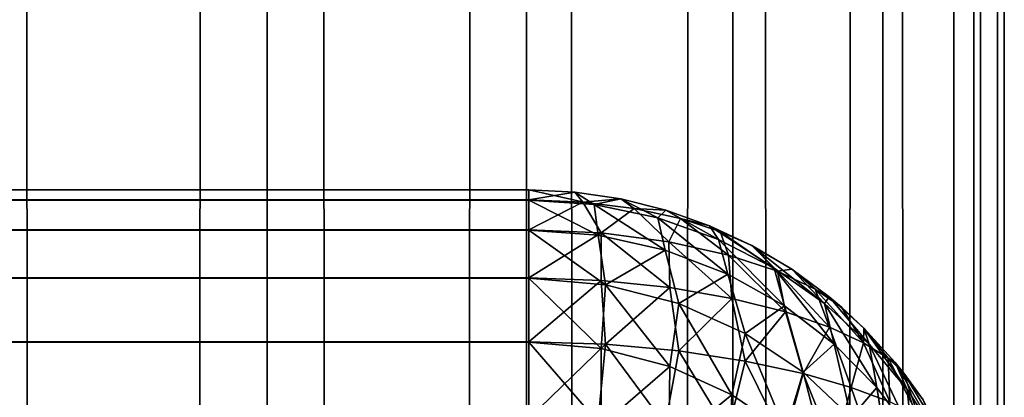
# Model space of a CAD drawing. Extents: x -265 to 265, y 0 to 1307.
# Tile 394 of 436: x 260.86 to 265, y 1014.13 to 1015.72. Entities that reach past the tile are written whole.
import ezdxf

# ---------------------------------------------------------------- set-up
doc = ezdxf.new("R2010")
doc.units = 0
doc.header["$LTSCALE"] = 65.185185
for name, color, linetype in [('122', 7, 'CONTINUOUS'), ('128', 7, 'CONTINUOUS'), ('129', 7, 'CONTINUOUS'), ('135', 7, 'CONTINUOUS'), ('139', 7, 'CONTINUOUS'), ('144', 7, 'CONTINUOUS'), ('39', 7, 'CONTINUOUS'), ('40', 7, 'CONTINUOUS')]:
    doc.layers.add(name, color=color, linetype=linetype)

msp = doc.modelspace()

# ---------------------------------------------------------------- linework, layer by layer
at = {"layer": '122', "color": 7, "linetype": 'CONTINUOUS'}
for points in [[(-263, 1014.9574, 16.3217), (-263, 1015, 16.7), (263, 1014.9578, 16.3236), (-263, 1014.9574, 16.3217)], [(263, 1014.9578, 16.3236), (-263, 1015, 16.7), (263, 1015, 16.7), (263, 1014.9578, 16.3236)], [(263, 1014.8323, 15.9638), (-263, 1014.9574, 16.3217), (263, 1014.9578, 16.3236), (263, 1014.8323, 15.9638)], [(-263, 1014.8315, 15.9621), (-263, 1014.9574, 16.3217), (263, 1014.8323, 15.9638), (-263, 1014.8315, 15.9621)], [(263, 1014.6298, 15.641), (-263, 1014.8315, 15.9621), (263, 1014.8323, 15.9638), (263, 1014.6298, 15.641)], [(-263, 1014.6286, 15.6395), (-263, 1014.8315, 15.9621), (263, 1014.6298, 15.641), (-263, 1014.6286, 15.6395)], [(263, 1014.3605, 15.3714), (-263, 1014.6286, 15.6395), (263, 1014.6298, 15.641), (263, 1014.3605, 15.3714)], [(-263, 1014.359, 15.3702), (-263, 1014.6286, 15.6395), (263, 1014.3605, 15.3714), (-263, 1014.359, 15.3702)], [(263, 1014.0379, 15.1685), (-263, 1014.359, 15.3702), (263, 1014.3605, 15.3714), (263, 1014.0379, 15.1685)], [(-263, 1014.0362, 15.1677), (-263, 1014.359, 15.3702), (263, 1014.0379, 15.1685), (-263, 1014.0362, 15.1677)]]:
    msp.add_3dface(points, dxfattribs=at)
at = {"layer": '128', "color": 7, "linetype": 'CONTINUOUS'}
for points in [[(-263, 1015, 23.3), (-263, 1014.9578, 23.6764), (263, 1015, 23.3), (-263, 1015, 23.3)], [(263, 1015, 23.3), (-263, 1014.9578, 23.6764), (263, 1014.9574, 23.6783), (263, 1015, 23.3)], [(-263, 1014.9578, 23.6764), (-263, 1014.8323, 24.0362), (263, 1014.9574, 23.6783), (-263, 1014.9578, 23.6764)], [(263, 1014.9574, 23.6783), (-263, 1014.8323, 24.0362), (263, 1014.8315, 24.0379), (263, 1014.9574, 23.6783)], [(-263, 1014.8323, 24.0362), (-263, 1014.6298, 24.359), (263, 1014.8315, 24.0379), (-263, 1014.8323, 24.0362)], [(263, 1014.8315, 24.0379), (-263, 1014.6298, 24.359), (263, 1014.6286, 24.3605), (263, 1014.8315, 24.0379)], [(-263, 1014.6298, 24.359), (-263, 1014.3605, 24.6286), (263, 1014.6286, 24.3605), (-263, 1014.6298, 24.359)], [(263, 1014.6286, 24.3605), (-263, 1014.3605, 24.6286), (263, 1014.359, 24.6298), (263, 1014.6286, 24.3605)], [(-263, 1014.3605, 24.6286), (-263, 1014.0379, 24.8315), (263, 1014.359, 24.6298), (-263, 1014.3605, 24.6286)], [(263, 1014.359, 24.6298), (-263, 1014.0379, 24.8315), (263, 1014.0362, 24.8323), (263, 1014.359, 24.6298)]]:
    msp.add_3dface(points, dxfattribs=at)
at = {"layer": '129', "color": 7, "linetype": 'CONTINUOUS'}
for points in [[(263, 1015, 16.7), (-263, 1015, 16.7), (263, 1015, 23.3), (263, 1015, 16.7)], [(-263, 1015, 16.7), (-263, 1015, 23.3), (263, 1015, 23.3), (-263, 1015, 16.7)]]:
    msp.add_3dface(points, dxfattribs=at)
at = {"layer": '135', "color": 7, "linetype": 'CONTINUOUS'}
for points in [[(263, 1015, 16.7), (263, 1015, 23.3), (263.1946, 1014.9905, 23.2986), (263, 1015, 16.7)], [(263.1946, 1014.9905, 16.7014), (263, 1015, 16.7), (263.1946, 1014.9905, 23.2986), (263.1946, 1014.9905, 16.7014)], [(263.3875, 1014.9621, 16.7057), (263.1946, 1014.9905, 16.7014), (263.3875, 1014.9621, 23.2943), (263.3875, 1014.9621, 16.7057)], [(263.3875, 1014.9621, 23.2943), (263.1946, 1014.9905, 16.7014), (263.1946, 1014.9905, 23.2986), (263.3875, 1014.9621, 23.2943)], [(263.5768, 1014.915, 16.7127), (263.3875, 1014.9621, 16.7057), (263.5768, 1014.915, 23.2873), (263.5768, 1014.915, 16.7127)], [(263.5768, 1014.915, 23.2873), (263.3875, 1014.9621, 16.7057), (263.3875, 1014.9621, 23.2943), (263.5768, 1014.915, 23.2873)], [(263.7608, 1014.8496, 16.7226), (263.5768, 1014.915, 16.7127), (263.7608, 1014.8496, 23.2774), (263.7608, 1014.8496, 16.7226)], [(263.7608, 1014.8496, 23.2774), (263.5768, 1014.915, 16.7127), (263.5768, 1014.915, 23.2873), (263.7608, 1014.8496, 23.2774)], [(263.9377, 1014.7666, 16.735), (263.7608, 1014.8496, 16.7226), (263.9377, 1014.7666, 23.265), (263.9377, 1014.7666, 16.735)], [(263.9377, 1014.7666, 23.265), (263.7608, 1014.8496, 16.7226), (263.7608, 1014.8496, 23.2774), (263.9377, 1014.7666, 23.265)], [(263.9409, 1014.7649, 16.7353), (263.9377, 1014.7666, 16.735), (264.1058, 1014.6665, 23.25), (263.9409, 1014.7649, 16.7353)], [(264.1058, 1014.6665, 23.25), (263.9377, 1014.7666, 16.735), (263.9377, 1014.7666, 23.265), (264.1058, 1014.6665, 23.25)], [(264.1058, 1014.6665, 16.75), (263.9409, 1014.7649, 16.7353), (264.1058, 1014.6665, 23.25), (264.1058, 1014.6665, 16.75)], [(264.2635, 1014.5503, 16.7675), (264.1058, 1014.6665, 16.75), (264.2635, 1014.5503, 23.2326), (264.2635, 1014.5503, 16.7675)], [(264.2635, 1014.5503, 23.2326), (264.1058, 1014.6665, 16.75), (264.1058, 1014.6665, 23.25), (264.2635, 1014.5503, 23.2326)], [(264.3149, 1014.507, 16.7739), (264.2635, 1014.5503, 16.7675), (264.4093, 1014.4191, 23.2129), (264.3149, 1014.507, 16.7739)], [(264.4093, 1014.4191, 23.2129), (264.2635, 1014.5503, 16.7675), (264.2635, 1014.5503, 23.2326), (264.4093, 1014.4191, 23.2129)], [(264.4093, 1014.4191, 16.7871), (264.3149, 1014.507, 16.7739), (264.4093, 1014.4191, 23.2129), (264.4093, 1014.4191, 16.7871)], [(264.5417, 1014.274, 16.8089), (264.4093, 1014.4191, 16.7871), (264.5417, 1014.274, 23.1911), (264.5417, 1014.274, 16.8089)], [(264.5417, 1014.274, 23.1911), (264.4093, 1014.4191, 16.7871), (264.4093, 1014.4191, 23.2129), (264.5417, 1014.274, 23.1911)], [(264.578, 1014.2288, 16.8157), (264.5417, 1014.274, 16.8089), (264.6594, 1014.1164, 23.1675), (264.578, 1014.2288, 16.8157)], [(264.6594, 1014.1164, 23.1675), (264.5417, 1014.274, 16.8089), (264.5417, 1014.274, 23.1911), (264.6594, 1014.1164, 23.1675)], [(264.6594, 1014.1164, 16.8325), (264.578, 1014.2288, 16.8157), (264.6594, 1014.1164, 23.1675), (264.6594, 1014.1164, 16.8325)]]:
    msp.add_3dface(points, dxfattribs=at)
at = {"layer": '139', "color": 7, "linetype": 'CONTINUOUS'}
for points in [[(263, 1014.9578, 16.3236), (263, 1015, 16.7), (263.1946, 1014.9905, 16.7014), (263, 1014.9578, 16.3236)], [(263, 1014.9578, 16.3236), (263.1946, 1014.9905, 16.7014), (263.227, 1014.9485, 16.3426), (263, 1014.9578, 16.3236)], [(263, 1014.8323, 15.9638), (263, 1014.9578, 16.3236), (263.227, 1014.9485, 16.3426), (263, 1014.8323, 15.9638)], [(263.1946, 1014.9905, 16.7014), (263.3875, 1014.9621, 16.7057), (263.227, 1014.9485, 16.3426), (263.1946, 1014.9905, 16.7014)], [(263.3875, 1014.9621, 16.7057), (263.4428, 1014.9214, 16.3983), (263.227, 1014.9485, 16.3426), (263.3875, 1014.9621, 16.7057)], [(263.3875, 1014.9621, 16.7057), (263.5768, 1014.915, 16.7127), (263.4428, 1014.9214, 16.3983), (263.3875, 1014.9621, 16.7057)], [(263.3046, 1014.8193, 15.993), (263, 1014.8323, 15.9638), (263.227, 1014.9485, 16.3426), (263.3046, 1014.8193, 15.993)], [(263.4428, 1014.9214, 16.3983), (263.3046, 1014.8193, 15.993), (263.227, 1014.9485, 16.3426), (263.4428, 1014.9214, 16.3983)], [(263.5898, 1014.7823, 16.0774), (263.3046, 1014.8193, 15.993), (263.4428, 1014.9214, 16.3983), (263.5898, 1014.7823, 16.0774)], [(263.5768, 1014.915, 16.7127), (263.6378, 1014.8794, 16.4864), (263.4428, 1014.9214, 16.3983), (263.5768, 1014.915, 16.7127)], [(263.6378, 1014.8794, 16.4864), (263.5898, 1014.7823, 16.0774), (263.4428, 1014.9214, 16.3983), (263.6378, 1014.8794, 16.4864)], [(263.5768, 1014.915, 16.7127), (263.7608, 1014.8496, 16.7226), (263.6378, 1014.8794, 16.4864), (263.5768, 1014.915, 16.7127)], [(263.8404, 1014.7263, 16.2088), (263.5898, 1014.7823, 16.0774), (263.6378, 1014.8794, 16.4864), (263.8404, 1014.7263, 16.2088)], [(263.7608, 1014.8496, 16.7226), (263.8052, 1014.8259, 16.6009), (263.6378, 1014.8794, 16.4864), (263.7608, 1014.8496, 16.7226)], [(263.8052, 1014.8259, 16.6009), (263.8404, 1014.7263, 16.2088), (263.6378, 1014.8794, 16.4864), (263.8052, 1014.8259, 16.6009)], [(263, 1014.6298, 15.641), (263, 1014.8323, 15.9638), (263.3046, 1014.8193, 15.993), (263, 1014.6298, 15.641)], [(263.7608, 1014.8496, 16.7226), (263.9377, 1014.7666, 16.735), (263.8052, 1014.8259, 16.6009), (263.7608, 1014.8496, 16.7226)], [(263.9377, 1014.7666, 16.735), (263.9409, 1014.7649, 16.7353), (263.8052, 1014.8259, 16.6009), (263.9377, 1014.7666, 16.735)], [(263.9409, 1014.7649, 16.7353), (264.0467, 1014.6579, 16.3759), (263.8052, 1014.8259, 16.6009), (263.9409, 1014.7649, 16.7353)], [(264.0467, 1014.6579, 16.3759), (263.8404, 1014.7263, 16.2088), (263.8052, 1014.8259, 16.6009), (264.0467, 1014.6579, 16.3759)], [(263.3041, 1014.6193, 15.6669), (263, 1014.6298, 15.641), (263.3046, 1014.8193, 15.993), (263.3041, 1014.6193, 15.6669)], [(263.5931, 1014.5893, 15.7425), (263.3041, 1014.6193, 15.6669), (263.3046, 1014.8193, 15.993), (263.5931, 1014.5893, 15.7425)], [(263.5898, 1014.7823, 16.0774), (263.5931, 1014.5893, 15.7425), (263.3046, 1014.8193, 15.993), (263.5898, 1014.7823, 16.0774)], [(263.8542, 1014.5434, 15.8615), (263.5931, 1014.5893, 15.7425), (263.5898, 1014.7823, 16.0774), (263.8542, 1014.5434, 15.8615)], [(263.8404, 1014.7263, 16.2088), (263.8542, 1014.5434, 15.8615), (263.5898, 1014.7823, 16.0774), (263.8404, 1014.7263, 16.2088)], [(263.9409, 1014.7649, 16.7353), (264.1058, 1014.6665, 16.75), (264.0467, 1014.6579, 16.3759), (263.9409, 1014.7649, 16.7353)], [(264.0794, 1014.4865, 16.0156), (263.8542, 1014.5434, 15.8615), (263.8404, 1014.7263, 16.2088), (264.0794, 1014.4865, 16.0156)], [(264.0467, 1014.6579, 16.3759), (264.0794, 1014.4865, 16.0156), (263.8404, 1014.7263, 16.2088), (264.0467, 1014.6579, 16.3759)], [(264.1058, 1014.6665, 16.75), (264.205, 1014.583, 16.5673), (264.0467, 1014.6579, 16.3759), (264.1058, 1014.6665, 16.75)], [(264.1058, 1014.6665, 16.75), (264.2635, 1014.5503, 16.7675), (264.205, 1014.583, 16.5673), (264.1058, 1014.6665, 16.75)], [(263, 1014.3605, 15.3714), (263, 1014.6298, 15.641), (263.3041, 1014.6193, 15.6669), (263, 1014.3605, 15.3714)], [(263.323, 1014.3507, 15.3987), (263, 1014.3605, 15.3714), (263.3041, 1014.6193, 15.6669), (263.323, 1014.3507, 15.3987)], [(263.5931, 1014.5893, 15.7425), (263.323, 1014.3507, 15.3987), (263.3041, 1014.6193, 15.6669), (263.5931, 1014.5893, 15.7425)], [(264.2643, 1014.4232, 16.1958), (264.0794, 1014.4865, 16.0156), (264.0467, 1014.6579, 16.3759), (264.2643, 1014.4232, 16.1958)], [(264.205, 1014.583, 16.5673), (264.2643, 1014.4232, 16.1958), (264.0467, 1014.6579, 16.3759), (264.205, 1014.583, 16.5673)], [(263.6306, 1014.3225, 15.4782), (263.323, 1014.3507, 15.3987), (263.5931, 1014.5893, 15.7425), (263.6306, 1014.3225, 15.4782)], [(263.8542, 1014.5434, 15.8615), (263.6306, 1014.3225, 15.4782), (263.5931, 1014.5893, 15.7425), (263.8542, 1014.5434, 15.8615)], [(264.2635, 1014.5503, 16.7675), (264.3149, 1014.507, 16.7739), (264.205, 1014.583, 16.5673), (264.2635, 1014.5503, 16.7675)], [(264.3149, 1014.507, 16.7739), (264.4082, 1014.3573, 16.3936), (264.205, 1014.583, 16.5673), (264.3149, 1014.507, 16.7739)], [(264.4082, 1014.3573, 16.3936), (264.2643, 1014.4232, 16.1958), (264.205, 1014.583, 16.5673), (264.4082, 1014.3573, 16.3936)], [(263.9102, 1014.2798, 15.6036), (263.6306, 1014.3225, 15.4782), (263.8542, 1014.5434, 15.8615), (263.9102, 1014.2798, 15.6036)], [(264.0794, 1014.4865, 16.0156), (263.9102, 1014.2798, 15.6036), (263.8542, 1014.5434, 15.8615), (264.0794, 1014.4865, 16.0156)], [(264.3149, 1014.507, 16.7739), (264.4093, 1014.4191, 16.7871), (264.4082, 1014.3573, 16.3936), (264.3149, 1014.507, 16.7739)], [(264.1535, 1014.2272, 15.7664), (263.9102, 1014.2798, 15.6036), (264.0794, 1014.4865, 16.0156), (264.1535, 1014.2272, 15.7664)], [(264.2643, 1014.4232, 16.1958), (264.1535, 1014.2272, 15.7664), (264.0794, 1014.4865, 16.0156), (264.2643, 1014.4232, 16.1958)], [(264.3566, 1014.1689, 15.9576), (264.1535, 1014.2272, 15.7664), (264.2643, 1014.4232, 16.1958), (264.3566, 1014.1689, 15.9576)], [(264.4082, 1014.3573, 16.3936), (264.3566, 1014.1689, 15.9576), (264.2643, 1014.4232, 16.1958), (264.4082, 1014.3573, 16.3936)], [(264.4093, 1014.4191, 16.7871), (264.5121, 1014.2918, 16.602), (264.4082, 1014.3573, 16.3936), (264.4093, 1014.4191, 16.7871)], [(264.4093, 1014.4191, 16.7871), (264.5417, 1014.274, 16.8089), (264.5121, 1014.2918, 16.602), (264.4093, 1014.4191, 16.7871)], [(263, 1014.0379, 15.1685), (263, 1014.3605, 15.3714), (263.323, 1014.3507, 15.3987), (263, 1014.0379, 15.1685)], [(263.2922, 1014.0312, 15.19), (263, 1014.0379, 15.1685), (263.323, 1014.3507, 15.3987), (263.2922, 1014.0312, 15.19)], [(263.5741, 1014.0119, 15.2532), (263.2922, 1014.0312, 15.19), (263.323, 1014.3507, 15.3987), (263.5741, 1014.0119, 15.2532)], [(263.6306, 1014.3225, 15.4782), (263.5741, 1014.0119, 15.2532), (263.323, 1014.3507, 15.3987), (263.6306, 1014.3225, 15.4782)], [(264.5184, 1014.1085, 16.1692), (264.3566, 1014.1689, 15.9576), (264.4082, 1014.3573, 16.3936), (264.5184, 1014.1085, 16.1692)], [(264.5121, 1014.2918, 16.602), (264.5184, 1014.1085, 16.1692), (264.4082, 1014.3573, 16.3936), (264.5121, 1014.2918, 16.602)], [(263.8373, 1013.982, 15.3543), (263.5741, 1014.0119, 15.2532), (263.6306, 1014.3225, 15.4782), (263.8373, 1013.982, 15.3543)], [(263.9102, 1014.2798, 15.6036), (263.8373, 1013.982, 15.3543), (263.6306, 1014.3225, 15.4782), (263.9102, 1014.2798, 15.6036)], [(264.5417, 1014.274, 16.8089), (264.578, 1014.2288, 16.8157), (264.5121, 1014.2918, 16.602), (264.5417, 1014.274, 16.8089)], [(264.578, 1014.2288, 16.8157), (264.6397, 1014.0484, 16.3938), (264.5121, 1014.2918, 16.602), (264.578, 1014.2288, 16.8157)], [(264.6397, 1014.0484, 16.3938), (264.5184, 1014.1085, 16.1692), (264.5121, 1014.2918, 16.602), (264.6397, 1014.0484, 16.3938)], [(264.0756, 1013.9443, 15.488), (263.8373, 1013.982, 15.3543), (263.9102, 1014.2798, 15.6036), (264.0756, 1013.9443, 15.488)], [(264.1535, 1014.2272, 15.7664), (264.0756, 1013.9443, 15.488), (263.9102, 1014.2798, 15.6036), (264.1535, 1014.2272, 15.7664)], [(264.285, 1013.9016, 15.6486), (264.0756, 1013.9443, 15.488), (264.1535, 1014.2272, 15.7664), (264.285, 1013.9016, 15.6486)], [(264.3566, 1014.1689, 15.9576), (264.285, 1013.9016, 15.6486), (264.1535, 1014.2272, 15.7664), (264.3566, 1014.1689, 15.9576)], [(264.578, 1014.2288, 16.8157), (264.6594, 1014.1164, 16.8325), (264.7222, 1013.9902, 16.6257), (264.578, 1014.2288, 16.8157)], [(264.578, 1014.2288, 16.8157), (264.7222, 1013.9902, 16.6257), (264.6397, 1014.0484, 16.3938), (264.578, 1014.2288, 16.8157)], [(264.4638, 1013.8561, 15.8308), (264.285, 1013.9016, 15.6486), (264.3566, 1014.1689, 15.9576), (264.4638, 1013.8561, 15.8308)], [(264.5184, 1014.1085, 16.1692), (264.4638, 1013.8561, 15.8308), (264.3566, 1014.1689, 15.9576), (264.5184, 1014.1085, 16.1692)]]:
    msp.add_3dface(points, dxfattribs=at)
at = {"layer": '144', "color": 7, "linetype": 'CONTINUOUS'}
for points in [[(263, 1015, 23.3), (263, 1014.9574, 23.6783), (263.2755, 1014.9384, 23.6736), (263, 1015, 23.3)], [(263.1946, 1014.9905, 23.2986), (263, 1015, 23.3), (263.2755, 1014.9384, 23.6736), (263.1946, 1014.9905, 23.2986)], [(263, 1014.9574, 23.6783), (263, 1014.8315, 24.0379), (263.2922, 1014.81, 24.0312), (263, 1014.9574, 23.6783)], [(263.2755, 1014.9384, 23.6736), (263, 1014.9574, 23.6783), (263.2922, 1014.81, 24.0312), (263.2755, 1014.9384, 23.6736)], [(263.3875, 1014.9621, 23.2943), (263.1946, 1014.9905, 23.2986), (263.2755, 1014.9384, 23.6736), (263.3875, 1014.9621, 23.2943)], [(263.5435, 1014.8824, 23.6599), (263.3875, 1014.9621, 23.2943), (263.2755, 1014.9384, 23.6736), (263.5435, 1014.8824, 23.6599)], [(263.5768, 1014.915, 23.2873), (263.3875, 1014.9621, 23.2943), (263.5435, 1014.8824, 23.6599), (263.5768, 1014.915, 23.2873)], [(263.5435, 1014.8824, 23.6599), (263.2755, 1014.9384, 23.6736), (263.5741, 1014.7468, 24.0119), (263.5435, 1014.8824, 23.6599)], [(263.5741, 1014.7468, 24.0119), (263.2755, 1014.9384, 23.6736), (263.2922, 1014.81, 24.0312), (263.5741, 1014.7468, 24.0119)], [(263.7974, 1014.7919, 23.6385), (263.5768, 1014.915, 23.2873), (263.5435, 1014.8824, 23.6599), (263.7974, 1014.7919, 23.6385)], [(263.7608, 1014.8496, 23.2774), (263.5768, 1014.915, 23.2873), (263.7974, 1014.7919, 23.6385), (263.7608, 1014.8496, 23.2774)], [(263.7974, 1014.7919, 23.6385), (263.5435, 1014.8824, 23.6599), (263.8373, 1014.6457, 23.982), (263.7974, 1014.7919, 23.6385)], [(263.8373, 1014.6457, 23.982), (263.5435, 1014.8824, 23.6599), (263.5741, 1014.7468, 24.0119), (263.8373, 1014.6457, 23.982)], [(263, 1014.8315, 24.0379), (263, 1014.6286, 24.3605), (263.323, 1014.6013, 24.3507), (263, 1014.8315, 24.0379)], [(263.2922, 1014.81, 24.0312), (263, 1014.8315, 24.0379), (263.323, 1014.6013, 24.3507), (263.2922, 1014.81, 24.0312)], [(263.9377, 1014.7666, 23.265), (263.7608, 1014.8496, 23.2774), (264.0322, 1014.6705, 23.6112), (263.9377, 1014.7666, 23.265)], [(264.0322, 1014.6705, 23.6112), (263.7608, 1014.8496, 23.2774), (263.7974, 1014.7919, 23.6385), (264.0322, 1014.6705, 23.6112)], [(263.5741, 1014.7468, 24.0119), (263.2922, 1014.81, 24.0312), (263.323, 1014.6013, 24.3507), (263.5741, 1014.7468, 24.0119)], [(264.0322, 1014.6705, 23.6112), (263.7974, 1014.7919, 23.6385), (264.0756, 1014.512, 23.9443), (264.0322, 1014.6705, 23.6112)], [(264.0756, 1014.512, 23.9443), (263.7974, 1014.7919, 23.6385), (263.8373, 1014.6457, 23.982), (264.0756, 1014.512, 23.9443)], [(263.6306, 1014.5218, 24.3225), (263.5741, 1014.7468, 24.0119), (263.323, 1014.6013, 24.3507), (263.6306, 1014.5218, 24.3225)], [(263.8373, 1014.6457, 23.982), (263.5741, 1014.7468, 24.0119), (263.6306, 1014.5218, 24.3225), (263.8373, 1014.6457, 23.982)], [(264.1058, 1014.6665, 23.25), (263.9377, 1014.7666, 23.265), (264.2443, 1014.5221, 23.5794), (264.1058, 1014.6665, 23.25)], [(264.2443, 1014.5221, 23.5794), (263.9377, 1014.7666, 23.265), (264.0322, 1014.6705, 23.6112), (264.2443, 1014.5221, 23.5794)], [(264.2443, 1014.5221, 23.5794), (264.0322, 1014.6705, 23.6112), (264.285, 1014.3514, 23.9016), (264.2443, 1014.5221, 23.5794)], [(264.285, 1014.3514, 23.9016), (264.0322, 1014.6705, 23.6112), (264.0756, 1014.512, 23.9443), (264.285, 1014.3514, 23.9016)], [(264.2635, 1014.5503, 23.2326), (264.1058, 1014.6665, 23.25), (264.2443, 1014.5221, 23.5794), (264.2635, 1014.5503, 23.2326)], [(263, 1014.6286, 24.3605), (263, 1014.359, 24.6298), (263.3041, 1014.3331, 24.6193), (263, 1014.6286, 24.3605)], [(263.323, 1014.6013, 24.3507), (263, 1014.6286, 24.3605), (263.3041, 1014.3331, 24.6193), (263.323, 1014.6013, 24.3507)], [(263.9102, 1014.3964, 24.2798), (263.8373, 1014.6457, 23.982), (263.6306, 1014.5218, 24.3225), (263.9102, 1014.3964, 24.2798)], [(264.0756, 1014.512, 23.9443), (263.8373, 1014.6457, 23.982), (263.9102, 1014.3964, 24.2798), (264.0756, 1014.512, 23.9443)], [(263.5931, 1014.2575, 24.5893), (263.323, 1014.6013, 24.3507), (263.3041, 1014.3331, 24.6193), (263.5931, 1014.2575, 24.5893)], [(263.6306, 1014.5218, 24.3225), (263.323, 1014.6013, 24.3507), (263.5931, 1014.2575, 24.5893), (263.6306, 1014.5218, 24.3225)], [(264.4315, 1014.3509, 23.5446), (264.2635, 1014.5503, 23.2326), (264.2443, 1014.5221, 23.5794), (264.4315, 1014.3509, 23.5446)], [(264.4093, 1014.4191, 23.2129), (264.2635, 1014.5503, 23.2326), (264.4315, 1014.3509, 23.5446), (264.4093, 1014.4191, 23.2129)], [(263.8542, 1014.1385, 24.5434), (263.6306, 1014.5218, 24.3225), (263.5931, 1014.2575, 24.5893), (263.8542, 1014.1385, 24.5434)], [(263.9102, 1014.3964, 24.2798), (263.6306, 1014.5218, 24.3225), (263.8542, 1014.1385, 24.5434), (263.9102, 1014.3964, 24.2798)], [(264.1535, 1014.2336, 24.2272), (264.0756, 1014.512, 23.9443), (263.9102, 1014.3964, 24.2798), (264.1535, 1014.2336, 24.2272)], [(264.285, 1014.3514, 23.9016), (264.0756, 1014.512, 23.9443), (264.1535, 1014.2336, 24.2272), (264.285, 1014.3514, 23.9016)], [(264.4315, 1014.3509, 23.5446), (264.2443, 1014.5221, 23.5794), (264.4638, 1014.1692, 23.8561), (264.4315, 1014.3509, 23.5446)], [(264.4638, 1014.1692, 23.8561), (264.2443, 1014.5221, 23.5794), (264.285, 1014.3514, 23.9016), (264.4638, 1014.1692, 23.8561)], [(264.5417, 1014.274, 23.1911), (264.4093, 1014.4191, 23.2129), (264.592, 1014.1606, 23.5079), (264.5417, 1014.274, 23.1911)], [(264.592, 1014.1606, 23.5079), (264.4093, 1014.4191, 23.2129), (264.4315, 1014.3509, 23.5446), (264.592, 1014.1606, 23.5079)], [(264.0794, 1013.9844, 24.4865), (263.9102, 1014.3964, 24.2798), (263.8542, 1014.1385, 24.5434), (264.0794, 1013.9844, 24.4865)], [(264.1535, 1014.2336, 24.2272), (263.9102, 1014.3964, 24.2798), (264.0794, 1013.9844, 24.4865), (264.1535, 1014.2336, 24.2272)], [(263, 1014.359, 24.6298), (263, 1014.0362, 24.8323), (263.3046, 1014.007, 24.8193), (263, 1014.359, 24.6298)], [(263.3041, 1014.3331, 24.6193), (263, 1014.359, 24.6298), (263.3046, 1014.007, 24.8193), (263.3041, 1014.3331, 24.6193)], [(263.5931, 1014.2575, 24.5893), (263.3041, 1014.3331, 24.6193), (263.3046, 1014.007, 24.8193), (263.5931, 1014.2575, 24.5893)], [(264.3566, 1014.0424, 24.1689), (264.285, 1014.3514, 23.9016), (264.1535, 1014.2336, 24.2272), (264.3566, 1014.0424, 24.1689)], [(264.4638, 1014.1692, 23.8561), (264.285, 1014.3514, 23.9016), (264.3566, 1014.0424, 24.1689), (264.4638, 1014.1692, 23.8561)], [(264.592, 1014.1606, 23.5079), (264.4315, 1014.3509, 23.5446), (264.6114, 1013.9707, 23.8094), (264.592, 1014.1606, 23.5079)], [(264.6114, 1013.9707, 23.8094), (264.4315, 1014.3509, 23.5446), (264.4638, 1014.1692, 23.8561), (264.6114, 1013.9707, 23.8094)], [(263.5898, 1013.9226, 24.7823), (263.5931, 1014.2575, 24.5893), (263.3046, 1014.007, 24.8193), (263.5898, 1013.9226, 24.7823)], [(263.8542, 1014.1385, 24.5434), (263.5931, 1014.2575, 24.5893), (263.5898, 1013.9226, 24.7823), (263.8542, 1014.1385, 24.5434)], [(264.6594, 1014.1164, 23.1675), (264.5417, 1014.274, 23.1911), (264.7251, 1013.955, 23.4699), (264.6594, 1014.1164, 23.1675)], [(264.7251, 1013.955, 23.4699), (264.5417, 1014.274, 23.1911), (264.592, 1014.1606, 23.5079), (264.7251, 1013.955, 23.4699)], [(264.2643, 1013.8042, 24.4232), (264.1535, 1014.2336, 24.2272), (264.0794, 1013.9844, 24.4865), (264.2643, 1013.8042, 24.4232)], [(264.3566, 1014.0424, 24.1689), (264.1535, 1014.2336, 24.2272), (264.2643, 1013.8042, 24.4232), (264.3566, 1014.0424, 24.1689)], [(264.5184, 1013.8308, 24.1085), (264.4638, 1014.1692, 23.8561), (264.3566, 1014.0424, 24.1689), (264.5184, 1013.8308, 24.1085)], [(264.6114, 1013.9707, 23.8094), (264.4638, 1014.1692, 23.8561), (264.5184, 1013.8308, 24.1085), (264.6114, 1013.9707, 23.8094)], [(263.8404, 1013.7912, 24.7263), (263.8542, 1014.1385, 24.5434), (263.5898, 1013.9226, 24.7823), (263.8404, 1013.7912, 24.7263)], [(264.0794, 1013.9844, 24.4865), (263.8542, 1014.1385, 24.5434), (263.8404, 1013.7912, 24.7263), (264.0794, 1013.9844, 24.4865)], [(264.7251, 1013.955, 23.4699), (264.592, 1014.1606, 23.5079), (264.728, 1013.7601, 23.7627), (264.7251, 1013.955, 23.4699)], [(264.728, 1013.7601, 23.7627), (264.592, 1014.1606, 23.5079), (264.6114, 1013.9707, 23.8094), (264.728, 1013.7601, 23.7627)]]:
    msp.add_3dface(points, dxfattribs=at)
at = {"layer": '39', "color": 7, "linetype": 'CONTINUOUS'}
for points in [[(260.6066, 1, 10.6066), (261.9003, 1, 9.1314), (260.6066, 1299, 10.6066), (260.6066, 1, 10.6066)], [(260.6066, 1299, 10.6066), (261.9003, 1, 9.1314), (261.9003, 1299, 9.1314), (260.6066, 1299, 10.6066)], [(261.9003, 1, 9.1314), (262.9904, 1, 7.5), (261.9003, 1299, 9.1314), (261.9003, 1, 9.1314)], [(261.9003, 1299, 9.1314), (262.9904, 1, 7.5), (262.9904, 1299, 7.5), (261.9003, 1299, 9.1314)], [(262.9904, 1, 7.5), (263.8582, 1, 5.7403), (262.9904, 1299, 7.5), (262.9904, 1, 7.5)], [(262.9904, 1299, 7.5), (263.8582, 1, 5.7403), (263.8582, 1299, 5.7403), (262.9904, 1299, 7.5)], [(263.8582, 1, 5.7403), (264.4889, 1, 3.8823), (263.8582, 1299, 5.7403), (263.8582, 1, 5.7403)], [(263.8582, 1299, 5.7403), (264.4889, 1, 3.8823), (264.4889, 1299, 3.8823), (263.8582, 1299, 5.7403)], [(264.4889, 1, 3.8823), (264.8717, 1, 1.9579), (264.4889, 1299, 3.8823), (264.4889, 1, 3.8823)], [(264.4889, 1299, 3.8823), (264.8717, 1, 1.9579), (264.8717, 1299, 1.9579), (264.4889, 1299, 3.8823)], [(264.8717, 1, 1.9579), (265, 1), (264.8717, 1299, 1.9579), (264.8717, 1, 1.9579)], [(264.8717, 1299, 1.9579), (265, 1), (265, 1299), (264.8717, 1299, 1.9579)]]:
    msp.add_3dface(points, dxfattribs=at)
at = {"layer": '40', "color": 7, "linetype": 'CONTINUOUS'}
for points in [[(261.9003, 1, -9.1314), (260.6066, 1, -10.6066), (261.9003, 1299, -9.1314), (261.9003, 1, -9.1314)], [(261.9003, 1299, -9.1314), (260.6066, 1, -10.6066), (260.6066, 1299, -10.6066), (261.9003, 1299, -9.1314)], [(262.9904, 1, -7.5), (261.9003, 1, -9.1314), (262.9904, 1299, -7.5), (262.9904, 1, -7.5)], [(262.9904, 1299, -7.5), (261.9003, 1, -9.1314), (261.9003, 1299, -9.1314), (262.9904, 1299, -7.5)], [(263.8582, 1, -5.7403), (262.9904, 1, -7.5), (263.8582, 1299, -5.7403), (263.8582, 1, -5.7403)], [(263.8582, 1299, -5.7403), (262.9904, 1, -7.5), (262.9904, 1299, -7.5), (263.8582, 1299, -5.7403)], [(264.4889, 1, -3.8823), (263.8582, 1, -5.7403), (264.4889, 1299, -3.8823), (264.4889, 1, -3.8823)], [(264.4889, 1299, -3.8823), (263.8582, 1, -5.7403), (263.8582, 1299, -5.7403), (264.4889, 1299, -3.8823)], [(264.8717, 1, -1.9579), (264.4889, 1, -3.8823), (264.8717, 1299, -1.9579), (264.8717, 1, -1.9579)], [(264.8717, 1299, -1.9579), (264.4889, 1, -3.8823), (264.4889, 1299, -3.8823), (264.8717, 1299, -1.9579)], [(265, 1299), (265, 1), (264.8717, 1, -1.9579), (265, 1299)], [(265, 1299), (264.8717, 1, -1.9579), (264.8717, 1299, -1.9579), (265, 1299)]]:
    msp.add_3dface(points, dxfattribs=at)

doc.saveas('drawing.dxf')
